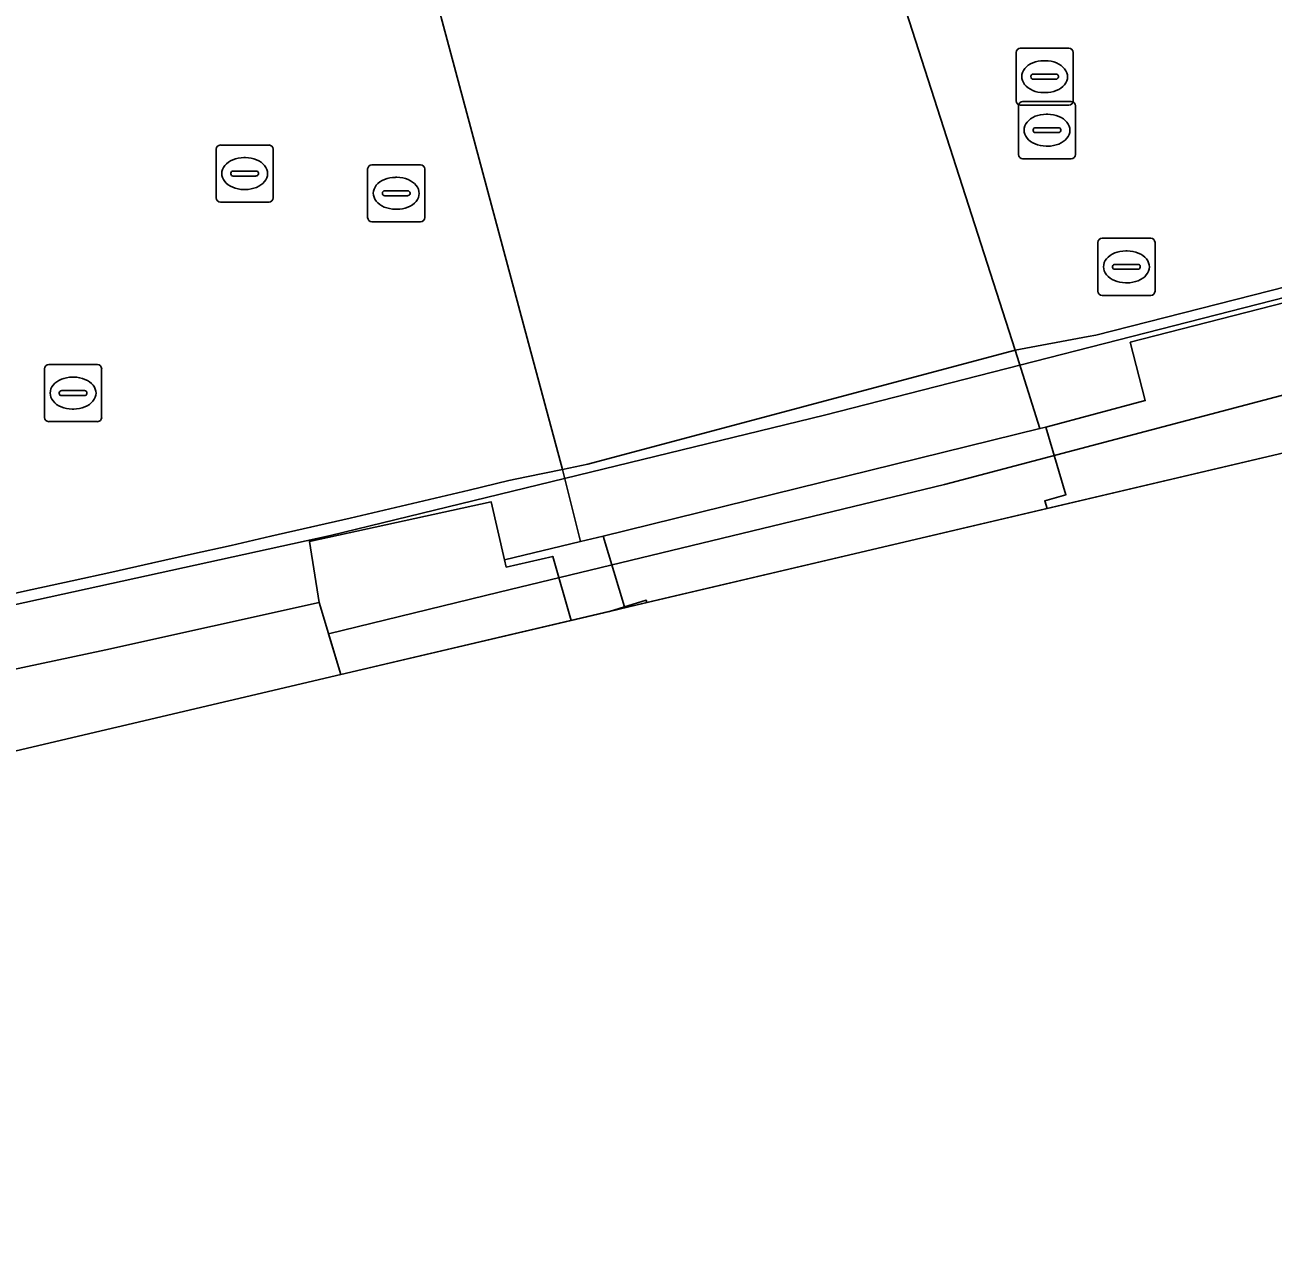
# Model space of a CAD drawing. Extents: x 160806 to 161707, y 383696 to 384148.
# Drawn here: x 161167.18 to 161189.04, y 383704.65 to 383725.97 of the extents above; entities that cross this region are included whole.
import ezdxf

# ---------------------------------------------------------------- set-up
doc = ezdxf.new("R2010")
doc.units = 0
for name, color, linetype in [('IMGEO_Geluidsscherm', 7, 'Continuous'), ('IMGEO_Kolk', 7, 'Continuous'), ('IMGEO_Muur', 7, 'Continuous'), ('IMGEO_Pand', 7, 'Continuous'), ('IMGEO_Rijbaan_lokaal_open', 7, 'Continuous'), ('IMGEO_Rioolput', 7, 'Continuous'), ('IMGEO_Spoorbaan_halfverhard', 7, 'Continuous'), ('IMGEO_Voetgangersgebied_open', 7, 'Continuous'), ('IMGEO_Voetpad_open', 7, 'Continuous')]:
    doc.layers.add(name, color=color, linetype=linetype)

msp = doc.modelspace()

# ---------------------------------------------------------------- linework, layer by layer
at = {"layer": 'IMGEO_Geluidsscherm'}
msp.add_lwpolyline([(161256.51, 383743.12), (161249.612, 383739.954), (161248.72, 383739.54), (161241.963, 383736.873), (161236.193, 383734.685), (161228.693, 383732.22), (161217.372, 383729.033), (161206.635, 383726.018), (161197.727, 383723.507), (161189.766, 383721.326), (161181.188, 383719.127), (161172.534, 383717.021), (161165.045, 383715.375), (161153.988, 383713.232), (161142.982, 383711.386), (161133.826, 383710.13), (161117.867, 383708.27), (161103.056, 383706.669), (161093.058, 383705.562), (161084.681, 383704.654)], dxfattribs=at)
at = {"layer": 'IMGEO_Kolk'}
for p, q in [((161184.584, 383723.696), (161184.584, 383724.548)), ((161184.659, 383724.622), (161185.511, 383724.622)), ((161185.585, 383724.548), (161185.585, 383723.696)), ((161185.072, 383724.402), (161185.097, 383724.402)), ((161184.843, 383724.116), (161184.843, 383724.128)), ((161185.281, 383724.079), (161184.883, 383724.079)), ((161184.886, 383724.165), (161185.284, 383724.165)), ((161185.327, 383724.128), (161185.327, 383724.116)), ((161185.095, 383723.842), (161185.07, 383723.842)), ((161185.511, 383723.622), (161184.659, 383723.622)), ((161167.527, 383719.088), (161167.527, 383719.94)), ((161167.602, 383720.014), (161168.454, 383720.014)), ((161168.528, 383719.94), (161168.528, 383719.088)), ((161168.015, 383719.794), (161168.04, 383719.794)), ((161167.786, 383719.508), (161167.786, 383719.52)), ((161168.224, 383719.471), (161167.826, 383719.471)), ((161167.829, 383719.557), (161168.227, 383719.557)), ((161168.27, 383719.52), (161168.27, 383719.508)), ((161168.038, 383719.234), (161168.013, 383719.234)), ((161168.454, 383719.014), (161167.602, 383719.014))]:
    msp.add_line(p, q, dxfattribs=at)
for points in [[(161184.584, 383723.696), (161184.584, 383724.548)], [(161184.659, 383724.622), (161185.511, 383724.622)], [(161185.585, 383724.548), (161185.585, 383723.696)], [(161185.511, 383723.622), (161184.659, 383723.622)], [(161167.527, 383719.088), (161167.527, 383719.94)], [(161167.602, 383720.014), (161168.454, 383720.014)], [(161168.528, 383719.94), (161168.528, 383719.088)], [(161168.454, 383719.014), (161167.602, 383719.014)]]:
    msp.add_lwpolyline(points, dxfattribs=at)
for centre, radius, start, end in [((161184.661, 383724.546), 0.0765, 91.552, 178.448), ((161184.661, 383724.546), 0.0765, 91.552, 178.448), ((161185.509, 383724.546), 0.0765, 1.552, 88.448), ((161185.509, 383724.546), 0.0765, 1.552, 88.448), ((161184.883, 383724.125), 0.0403, 85.8775, 175.7526), ((161184.88, 383724.115), 0.0366, 178.938, 274.7102), ((161185.284, 383724.122), 0.043, 264.8664, 352.4533), ((161185.288, 383724.127), 0.0386, 1.7309, 96.639), ((161184.661, 383723.698), 0.0765, 181.552, 268.448), ((161184.661, 383723.698), 0.0765, 181.552, 268.448), ((161185.509, 383723.698), 0.0765, 271.552, 358.448), ((161185.509, 383723.698), 0.0765, 271.552, 358.448), ((161167.604, 383719.938), 0.0765, 91.552, 178.448), ((161167.604, 383719.938), 0.0765, 91.552, 178.448), ((161168.452, 383719.938), 0.0765, 1.552, 88.448), ((161168.452, 383719.938), 0.0765, 1.552, 88.448), ((161167.826, 383719.517), 0.0403, 85.8775, 175.7526), ((161167.823, 383719.507), 0.0366, 178.938, 274.7102), ((161168.227, 383719.514), 0.043, 264.8664, 352.4533), ((161168.231, 383719.519), 0.0386, 1.7309, 96.639), ((161167.604, 383719.09), 0.0765, 181.552, 268.448), ((161167.604, 383719.09), 0.0765, 181.552, 268.448), ((161168.452, 383719.09), 0.0765, 271.552, 358.448), ((161168.452, 383719.09), 0.0765, 271.552, 358.448)]:
    msp.add_arc(centre, radius, start, end, dxfattribs=at)
for centre, major_axis, ratio, start_param, end_param in [((161185.071, 383724.122), (-0.387, 0.002), 0.722429, 4.712389, 7.853982), ((161185.096, 383724.122), (-0.39, 0.002), 0.717154, 1.570796, 4.712389), ((161168.014, 383719.514), (-0.387, 0.002), 0.722429, 4.712389, 7.853982), ((161168.039, 383719.514), (-0.39, 0.002), 0.717154, 1.570796, 4.712389)]:
    msp.add_ellipse(centre, major_axis=major_axis, ratio=ratio, start_param=start_param, end_param=end_param, dxfattribs=at)
at = {"layer": 'IMGEO_Muur'}
for points in [[(161257.939, 383741.136), (161258.705, 383741.492), (161258.065, 383743.633), (161257.981, 383743.915), (161257.809, 383744.453), (161256.653, 383743.919), (161240.638, 383736.519), (161228.633, 383732.395), (161192.037, 383722.084), (161185.94, 383720.532), (161185.806, 383720.507), (161184.529, 383720.269), (161184.962, 383718.893), (161185.064, 383718.92), (161186.807, 383719.383), (161186.543, 383720.406), (161189.705, 383721.219), (161189.984, 383720.156), (161229.004, 383731.36)], [(161142.269, 383710.2), (161144.534, 383710.549), (161145, 383710.62), (161146.05, 383710.782), (161149.825, 383711.4), (161151.71, 383711.722), (161153.594, 383712.053), (161157.356, 383712.741), (161158.377, 383712.938), (161158.891, 383713.037), (161161.112, 383713.465), (161164.862, 383714.223), (161168.604, 383715.017), (161172.338, 383715.845), (161172.166, 383716.915), (161175.353, 383717.607), (161175.586, 383716.594), (161176.914, 383716.912), (161176.601, 383718.175), (161175.97, 383718.046), (161175.661, 383717.982)]]:
    msp.add_lwpolyline(points, dxfattribs=at)
msp.add_arc((161084.768, 384096.565), 389.342, 276.77953, 283.50053, dxfattribs=at)
at = {"layer": 'IMGEO_Pand'}
for points in [[(161190.425, 383718.745), (161190.425, 383718.746), (161189.984, 383720.156), (161189.705, 383721.219), (161186.543, 383720.406), (161186.807, 383719.383), (161185.064, 383718.92), (161185.418, 383717.733), (161185.047, 383717.624), (161185.087, 383717.491), (161185.087, 383717.491)], [(161176.752, 383715.531), (161176.43, 383716.653), (161175.615, 383716.465), (161175.586, 383716.594), (161175.353, 383717.607), (161172.166, 383716.915), (161172.338, 383715.845), (161172.716, 383714.583), (161172.716, 383714.583)], [(161178.078, 383715.843), (161178.065, 383715.884), (161177.688, 383715.769), (161177.422, 383715.689), (161177.421, 383715.689)]]:
    msp.add_lwpolyline(points, close=True, dxfattribs=at)
at = {"layer": 'IMGEO_Rijbaan_lokaal_open'}
msp.add_lwpolyline([(161180.174, 383733.799), (161179.392, 383733.587), (161178.418, 383733.322), (161173.934, 383732.031), (161172.961, 383731.747), (161175.983, 383720.477), (161176.601, 383718.175), (161177.042, 383718.266), (161184.529, 383720.269), (161183.823, 383722.462), (161180.701, 383732.163)], close=True, dxfattribs=at)
msp.add_lwpolyline([(161175.661, 383717.982), (161175.97, 383718.046), (161176.601, 383718.175), (161175.983, 383720.477), (161172.961, 383731.747), (161171.468, 383731.312), (161171.514, 383731.175), (161165.99, 383729.588), (161164.992, 383729.301), (161158.428, 383727.402), (161123.797, 383717.365), (161126.009, 383709.438), (161130.729, 383709.946)], dxfattribs=at)
msp.add_arc((161084.768, 384096.565), 389.342, 276.77953, 283.50053, dxfattribs=at)
at = {"layer": 'IMGEO_Rioolput'}
for p, q in [((161184.543, 383724.634), (161184.543, 383725.486)), ((161184.618, 383725.56), (161185.47, 383725.56)), ((161185.544, 383725.486), (161185.544, 383724.634)), ((161185.031, 383725.34), (161185.056, 383725.34)), ((161184.802, 383725.054), (161184.802, 383725.066)), ((161185.24, 383725.017), (161184.842, 383725.017)), ((161184.845, 383725.103), (161185.243, 383725.103)), ((161185.286, 383725.066), (161185.286, 383725.054)), ((161185.054, 383724.78), (161185.029, 383724.78)), ((161185.47, 383724.56), (161184.618, 383724.56)), ((161170.607, 383723.862), (161171.459, 383723.862)), ((161170.532, 383722.936), (161170.532, 383723.788)), ((161171.02, 383723.642), (161171.045, 383723.642)), ((161171.533, 383723.788), (161171.533, 383722.936)), ((161170.834, 383723.405), (161171.232, 383723.405)), ((161173.186, 383722.59), (161173.186, 383723.442)), ((161173.261, 383723.516), (161174.113, 383723.516)), ((161174.187, 383723.442), (161174.187, 383722.59)), ((161170.791, 383723.356), (161170.791, 383723.368)), ((161171.229, 383723.319), (161170.831, 383723.319)), ((161171.275, 383723.368), (161171.275, 383723.356)), ((161173.674, 383723.296), (161173.699, 383723.296)), ((161171.043, 383723.082), (161171.018, 383723.082)), ((161173.445, 383723.01), (161173.445, 383723.022)), ((161173.883, 383722.973), (161173.485, 383722.973)), ((161173.488, 383723.059), (161173.886, 383723.059)), ((161173.929, 383723.022), (161173.929, 383723.01)), ((161171.459, 383722.862), (161170.607, 383722.862)), ((161173.697, 383722.736), (161173.672, 383722.736)), ((161174.113, 383722.516), (161173.261, 383722.516)), ((161185.976, 383721.301), (161185.976, 383722.153)), ((161186.051, 383722.227), (161186.903, 383722.227)), ((161186.977, 383722.153), (161186.977, 383721.301)), ((161186.464, 383722.007), (161186.489, 383722.007)), ((161186.235, 383721.721), (161186.235, 383721.733)), ((161186.673, 383721.684), (161186.275, 383721.684)), ((161186.278, 383721.77), (161186.676, 383721.77)), ((161186.719, 383721.733), (161186.719, 383721.721)), ((161186.487, 383721.447), (161186.462, 383721.447)), ((161186.903, 383721.227), (161186.051, 383721.227))]:
    msp.add_line(p, q, dxfattribs=at)
for points in [[(161184.543, 383724.634), (161184.543, 383725.486)], [(161184.618, 383725.56), (161185.47, 383725.56)], [(161185.544, 383725.486), (161185.544, 383724.634)], [(161185.47, 383724.56), (161184.618, 383724.56)], [(161170.607, 383723.862), (161171.459, 383723.862)], [(161170.532, 383722.936), (161170.532, 383723.788)], [(161171.533, 383723.788), (161171.533, 383722.936)], [(161173.186, 383722.59), (161173.186, 383723.442)], [(161173.261, 383723.516), (161174.113, 383723.516)], [(161174.187, 383723.442), (161174.187, 383722.59)], [(161171.459, 383722.862), (161170.607, 383722.862)], [(161174.113, 383722.516), (161173.261, 383722.516)], [(161185.976, 383721.301), (161185.976, 383722.153)], [(161186.051, 383722.227), (161186.903, 383722.227)], [(161186.977, 383722.153), (161186.977, 383721.301)], [(161186.903, 383721.227), (161186.051, 383721.227)]]:
    msp.add_lwpolyline(points, dxfattribs=at)
for centre, radius, start, end in [((161184.62, 383725.484), 0.0765, 91.552, 178.448), ((161184.62, 383725.484), 0.0765, 91.552, 178.448), ((161185.468, 383725.484), 0.0765, 1.552, 88.448), ((161185.468, 383725.484), 0.0765, 1.552, 88.448), ((161184.842, 383725.063), 0.0403, 85.8775, 175.7526), ((161184.839, 383725.053), 0.0366, 178.938, 274.7102), ((161185.243, 383725.06), 0.043, 264.8664, 352.4533), ((161185.247, 383725.065), 0.0386, 1.7309, 96.639), ((161184.62, 383724.636), 0.0765, 181.552, 268.448), ((161184.62, 383724.636), 0.0765, 181.552, 268.448), ((161185.468, 383724.636), 0.0765, 271.552, 358.448), ((161185.468, 383724.636), 0.0765, 271.552, 358.448), ((161170.609, 383723.786), 0.0765, 91.552, 178.448), ((161170.609, 383723.786), 0.0765, 91.552, 178.448), ((161171.457, 383723.786), 0.0765, 1.552, 88.448), ((161171.457, 383723.786), 0.0765, 1.552, 88.448), ((161170.831, 383723.365), 0.0403, 85.8775, 175.7526), ((161171.236, 383723.367), 0.0386, 1.7309, 96.639), ((161173.263, 383723.44), 0.0765, 91.552, 178.448), ((161173.263, 383723.44), 0.0765, 91.552, 178.448), ((161174.111, 383723.44), 0.0765, 1.552, 88.448), ((161174.111, 383723.44), 0.0765, 1.552, 88.448), ((161170.828, 383723.355), 0.0366, 178.938, 274.7102), ((161171.232, 383723.362), 0.043, 264.8664, 352.4533), ((161173.485, 383723.019), 0.0403, 85.8775, 175.7526), ((161173.482, 383723.009), 0.0366, 178.938, 274.7102), ((161173.886, 383723.016), 0.043, 264.8664, 352.4533), ((161173.89, 383723.021), 0.0386, 1.7309, 96.639), ((161170.609, 383722.938), 0.0765, 181.552, 268.448), ((161170.609, 383722.938), 0.0765, 181.552, 268.448), ((161171.457, 383722.938), 0.0765, 271.552, 358.448), ((161171.457, 383722.938), 0.0765, 271.552, 358.448), ((161173.263, 383722.592), 0.0765, 181.552, 268.448), ((161173.263, 383722.592), 0.0765, 181.552, 268.448), ((161174.111, 383722.592), 0.0765, 271.552, 358.448), ((161174.111, 383722.592), 0.0765, 271.552, 358.448), ((161186.053, 383722.151), 0.0765, 91.552, 178.448), ((161186.053, 383722.151), 0.0765, 91.552, 178.448), ((161186.901, 383722.151), 0.0765, 1.552, 88.448), ((161186.901, 383722.151), 0.0765, 1.552, 88.448), ((161186.275, 383721.73), 0.0403, 85.8775, 175.7526), ((161186.272, 383721.72), 0.0366, 178.938, 274.7102), ((161186.676, 383721.727), 0.043, 264.8664, 352.4533), ((161186.68, 383721.732), 0.0386, 1.7309, 96.639), ((161186.053, 383721.303), 0.0765, 181.552, 268.448), ((161186.053, 383721.303), 0.0765, 181.552, 268.448), ((161186.901, 383721.303), 0.0765, 271.552, 358.448), ((161186.901, 383721.303), 0.0765, 271.552, 358.448)]:
    msp.add_arc(centre, radius, start, end, dxfattribs=at)
for centre, major_axis, ratio, start_param, end_param in [((161185.03, 383725.06), (-0.387, 0.002), 0.722429, 4.712389, 7.853982), ((161185.055, 383725.06), (-0.39, 0.002), 0.717154, 1.570796, 4.712389), ((161171.019, 383723.362), (-0.387, 0.002), 0.722429, 4.712389, 7.853982), ((161171.044, 383723.362), (-0.39, 0.002), 0.717154, 1.570796, 4.712389), ((161173.673, 383723.016), (-0.387, 0.002), 0.722429, 4.712389, 7.853982), ((161173.698, 383723.016), (-0.39, 0.002), 0.717154, 1.570796, 4.712389), ((161186.463, 383721.727), (-0.387, 0.002), 0.722429, 4.712389, 7.853982), ((161186.488, 383721.727), (-0.39, 0.002), 0.717154, 1.570796, 4.712389)]:
    msp.add_ellipse(centre, major_axis=major_axis, ratio=ratio, start_param=start_param, end_param=end_param, dxfattribs=at)
at = {"layer": 'IMGEO_Spoorbaan_halfverhard'}
for points in [[(161172.716, 383714.583), (161190.425, 383718.745), (161190.425, 383718.746), (161190.121, 383719.718), (161183.29, 383717.913), (161175.492, 383716.023), (161172.502, 383715.297), (161172.716, 383714.583)], [(161126.745, 383706.706), (161135.072, 383707.556), (161156.921, 383710.87), (161172.716, 383714.583), (161172.716, 383714.583), (161172.338, 383715.845), (161168.604, 383715.017), (161164.862, 383714.223), (161161.112, 383713.465), (161158.891, 383713.037), (161158.377, 383712.938), (161157.356, 383712.741), (161153.594, 383712.053), (161151.71, 383711.722), (161149.825, 383711.4), (161146.05, 383710.782), (161145, 383710.62), (161144.534, 383710.549), (161142.269, 383710.2), (161138.483, 383709.653), (161134.692, 383709.141), (161130.897, 383708.665), (161126.199, 383708.113), (161126.37, 383707.671)]]:
    msp.add_lwpolyline(points, close=True, dxfattribs=at)
at = {"layer": 'IMGEO_Voetgangersgebied_open'}
for points in [[(161176.601, 383718.175), (161176.914, 383716.912), (161177.312, 383717.007), (161184.962, 383718.893), (161184.529, 383720.269), (161177.042, 383718.266)], [(161185.087, 383717.491), (161185.087, 383717.491), (161185.047, 383717.624), (161185.418, 383717.733), (161185.064, 383718.92), (161184.962, 383718.893), (161177.312, 383717.007), (161177.688, 383715.769), (161178.065, 383715.884), (161178.078, 383715.843)], [(161177.421, 383715.689), (161177.422, 383715.689), (161177.688, 383715.769), (161177.312, 383717.007), (161176.914, 383716.912), (161175.586, 383716.594), (161175.615, 383716.465), (161176.43, 383716.653), (161176.752, 383715.531)]]:
    msp.add_lwpolyline(points, close=True, dxfattribs=at)
at = {"layer": 'IMGEO_Voetpad_open'}
msp.add_lwpolyline([(161229.906, 383836.178), (161228.446, 383835.728), (161228.783, 383834.579), (161221.311, 383832.189), (161243.065, 383757.002), (161239.522, 383755.972), (161240.864, 383751.327), (161236.286, 383750), (161191.93, 383737.142), (161183.813, 383734.789), (161180.174, 383733.799), (161180.701, 383732.163), (161183.823, 383722.462), (161184.529, 383720.269), (161185.806, 383720.507), (161185.94, 383720.532), (161192.037, 383722.084), (161228.633, 383732.395), (161240.638, 383736.519), (161256.653, 383743.919), (161257.809, 383744.453), (161247.443, 383776.827)], close=True, dxfattribs=at)

doc.saveas('drawing.dxf')
